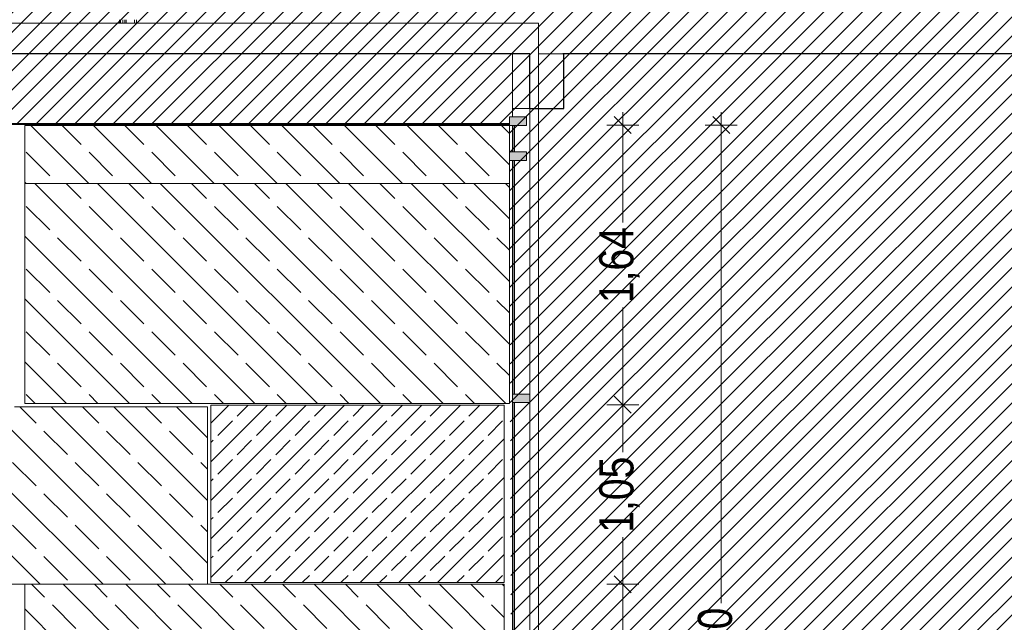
# Model space of a CAD drawing. Header units: millimetres. Extents: x 52659 to 1698020, y -10054 to 104697.
# Tile 325 of 363: x 1184714 to 1190484, y -4678 to -1145. Entities that reach past the tile are written whole.
import ezdxf

# ---------------------------------------------------------------- set-up
doc = ezdxf.new("R2010")
doc.units = ezdxf.units.MM
doc.header["$MEASUREMENT"] = 0
for name, color, linetype in [('01-02 Terrain 2D - limites parcelles.Terrain', 7, 'Continuous'), ('02-04 CASSETTES CLAIRES', 7, 'Continuous'), ('02-04 CASSETTES FONCEES', 7, 'Continuous'), ('02-04 Mur.Construction', 7, 'Continuous'), ('02-05 Poteau.Construction', 7, 'Continuous'), ('02-06 Poutre.Construction', 7, 'Continuous'), ('02-14 Mur rideau.Construction', 7, 'Continuous'), ('05-02 Cotation 200ème 100ème.Cotations', 7, 'Continuous'), ('08-07 2D Textures.2D', 7, 'Continuous'), ('A-FLOR-HRAL-OTLN.Modèle IFC', 7, 'Continuous'), ('A-WALL-____-OTLN.Modèle IFC', 7, 'Continuous')]:
    doc.layers.add(name, color=color, linetype=linetype)
doc.styles.add('STYLE_GENERE_3', font='ARIALN.TTF')
doc.dimstyles.new('STYLE_GENERE__2', dxfattribs={"dimtxt": 200, "dimasz": 95, "dimexe": 0.18, "dimexo": 100, "dimgap": 0, "dimtad": 0, "dimlfac": 0.001, "dimzin": 0, "dimdsep": 46, "dimtxsty": 'STYLE_GENERE_3', "dimblk": 'ARROWHEAD_6', "dimblk1": 'ARROWHEAD_6', "dimblk2": 'ARROWHEAD_6', "dimcen": 0.09, "dimclrd": 7, "dimclre": 7, "dimclrt": 7, "dimazin": 0, "dimtfac": 1, "dimtdec": 4, "dimtmove": 0, "dimatfit": 3, "dimfxl": 1, "dimtolj": 1, "dimtzin": 0, "dimarcsym": 0})

# ---------------------------------------------------------------- blocks, each defined once
blk = doc.blocks.new('Élément de coupe_736_3', base_point=(1212993.7, -7965.3))
at = {"layer": 'A-WALL-____-OTLN.Modèle IFC', "color": 7, "linetype": 'Continuous', "lineweight": 9}
for p, q in [((1191793.6, -1345.3), (1187753.7, -1345.3)), ((1191793.6, -4565.3), (1191793.6, -1345.3)), ((1191703.6, -4565.3), (1191313.6, -4565.3)), ((1191703.6, -4565.3), (1191793.6, -4565.3))]:
    blk.add_line(p, q, dxfattribs=at)
blk = doc.blocks.new('Élément de coupe_759_3', base_point=(1212993.7, -7965.3))
at = {"layer": 'A-FLOR-HRAL-OTLN.Modèle IFC', "color": 7, "linetype": 'Continuous', "lineweight": 18}
for p, q in [((1185297.9, -1165.3), (1185297.9, -1145.3)), ((1185304.9, -1145.3), (1185304.9, -1165.3)), ((1185317.9, -1145.3), (1185317.9, -1165.3)), ((1185330.9, -1165.3), (1185330.9, -1145.3)), ((1185337.9, -1145.3), (1185337.9, -1165.3)), ((1185386.4, -1145.3), (1185386.3, -1165.3)), ((1185398.5, -1165.3), (1185398.5, -1145.3))]:
    blk.add_line(p, q, dxfattribs=at)
blk = doc.blocks.new('Élément de coupe_768_3', base_point=(1212993.7, -7965.3))
at = {"layer": '02-04 Mur.Construction', "color": 7, "linetype": 'Continuous', "lineweight": 9}
for p, q in [((1187753.7, -1165.3), (1183574, -1165.3)), ((1187753.7, -4565.3), (1187753.7, -1165.3)), ((1187583.4, -1765.4), (1187583.4, -1715.4)), ((1187583.4, -1970), (1187583.4, -1920))]:
    blk.add_line(p, q, dxfattribs=at)
blk = doc.blocks.new('Élément de coupe_770_3', base_point=(1212993.7, -7965.3))
at = {"layer": '02-04 Mur.Construction', "color": 7, "linetype": 'Continuous', "lineweight": 9}
for p, q in [((1187753.7, -7965.3), (1187753.7, -4565.3)), ((1186497.7, -7965.3), (1183574, -7965.3)), ((1187602.7, -7965.3), (1187553.7, -7965.3)), ((1187753.7, -7965.3), (1187702.7, -7965.3))]:
    blk.add_line(p, q, dxfattribs=at)
blk = doc.blocks.new('Élément de coupe_775_3', base_point=(1212993.7, -7965.3))
at = {"layer": '02-06 Poutre.Construction', "linetype": 'Continuous', "lineweight": 0, "true_color": 0xffffff}
blk.add_hatch(color=7, dxfattribs=at).paths.add_polyline_path([(1187584.5, -1970), (1187684.5, -1970), (1187684.5, -1920), (1187584.5, -1920)])
at = {"layer": '02-06 Poutre.Construction', "color": 7, "linetype": 'Continuous', "lineweight": 9}
for p, q in [((1187584.5, -1920), (1187583.4, -1920)), ((1187584.5, -1970), (1187583.4, -1970))]:
    blk.add_line(p, q, dxfattribs=at)
at = {"layer": '02-06 Poutre.Construction', "color": 7, "linetype": 'Continuous', "lineweight": 20}
for p, q in [((1187584.5, -1920), (1187584.5, -1970)), ((1187603.7, -1920), (1187584.5, -1920)), ((1187613.7, -1920), (1187603.7, -1920)), ((1187684.5, -1920), (1187613.7, -1920)), ((1187684.5, -1920), (1187684.5, -1970)), ((1187603.7, -1970), (1187584.5, -1970)), ((1187613.7, -1970), (1187603.7, -1970)), ((1187684.5, -1970), (1187613.7, -1970))]:
    blk.add_line(p, q, dxfattribs=at)
blk = doc.blocks.new('Élément de coupe_776_3', base_point=(1212993.7, -7965.3))
at = {"layer": '02-06 Poutre.Construction', "linetype": 'Continuous', "lineweight": 0, "true_color": 0xffffff}
blk.add_hatch(color=7, dxfattribs=at).paths.add_polyline_path([(1187584.5, -1765.4), (1187684.5, -1765.4), (1187684.5, -1715.4), (1187584.5, -1715.4)])
at = {"layer": '02-06 Poutre.Construction', "color": 7, "linetype": 'Continuous', "lineweight": 9}
for p, q in [((1187584.5, -1715.4), (1187583.4, -1715.4)), ((1187584.5, -1765.4), (1187583.4, -1765.4))]:
    blk.add_line(p, q, dxfattribs=at)
at = {"layer": '02-06 Poutre.Construction', "color": 7, "linetype": 'Continuous', "lineweight": 20}
for p, q in [((1187584.5, -1715.4), (1187584.5, -1765.4)), ((1187603.7, -1715.4), (1187584.5, -1715.4)), ((1187613.7, -1715.4), (1187603.7, -1715.4)), ((1187684.5, -1715.4), (1187613.7, -1715.4)), ((1187684.5, -1715.4), (1187684.5, -1765.4)), ((1187603.7, -1765.4), (1187584.5, -1765.4)), ((1187613.7, -1765.4), (1187603.7, -1765.4)), ((1187684.5, -1765.4), (1187613.7, -1765.4))]:
    blk.add_line(p, q, dxfattribs=at)
blk = doc.blocks.new('Élément de coupe_777_3', base_point=(1212993.7, -7965.3))
at = {"layer": '02-05 Poteau.Construction', "color": 7, "linetype": 'Continuous', "lineweight": 9}
for p, q in [((1187602.7, -1715.4), (1187602.7, -1665.3)), ((1187602.7, -1665.3), (1187702.7, -1665.3)), ((1187702.7, -3340.3), (1187702.7, -1665.3)), ((1187602.7, -1920), (1187602.7, -1765.4)), ((1187602.7, -3340.3), (1187602.7, -1970)), ((1187602.7, -5490.3), (1187602.7, -3390.3)), ((1187702.7, -5490.3), (1187702.7, -3390.3)), ((1187602.7, -7140.3), (1187602.7, -5540.3)), ((1187702.7, -7140.3), (1187702.7, -5540.3)), ((1187602.7, -7915.3), (1187602.7, -7190.3)), ((1187702.7, -7915.3), (1187702.7, -7190.3))]:
    blk.add_line(p, q, dxfattribs=at)
blk = doc.blocks.new('Élément de coupe_781_3', base_point=(1212993.7, -7965.3))
at = {"layer": '02-06 Poutre.Construction', "linetype": 'Continuous', "lineweight": 0, "true_color": 0xffffff}
blk.add_hatch(color=7, dxfattribs=at).paths.add_polyline_path([(1187602.7, -3390.3), (1187702.7, -3390.3), (1187702.7, -3340.3), (1187602.7, -3340.3)])
at = {"layer": '02-06 Poutre.Construction', "color": 7, "linetype": 'Continuous', "lineweight": 20}
for p, q in [((1187602.7, -3340.3), (1187602.7, -3390.3)), ((1187603.7, -3340.3), (1187602.7, -3340.3)), ((1187613.7, -3340.3), (1187603.7, -3340.3)), ((1187702.7, -3340.3), (1187613.7, -3340.3)), ((1187702.7, -3340.3), (1187702.7, -3390.3)), ((1187603.7, -3390.3), (1187602.7, -3390.3)), ((1187613.7, -3390.3), (1187603.7, -3390.3)), ((1187702.7, -3390.3), (1187613.7, -3390.3))]:
    blk.add_line(p, q, dxfattribs=at)
blk = doc.blocks.new('Élément de coupe_817_3', base_point=(1212993.7, -7965.3))
at = {"layer": '02-04 CASSETTES CLAIRES', "color": 7, "linetype": 'Continuous', "lineweight": 9}
for p, q in [((1183484, -4455.3), (1183484, -3415.3)), ((1183706.6, -3511), (1183610.8, -3415.3)), ((1184834.6, -4455.3), (1183794.6, -3415.3)), ((1184074.2, -3511), (1183978.5, -3415.3)), ((1185202.3, -4455.3), (1184162.3, -3415.3)), ((1184441.9, -3511), (1184346.2, -3415.3)), ((1185570, -4455.3), (1184530, -3415.3)), ((1185814, -3415.3), (1184684, -3415.3)), ((1184809.6, -3511), (1184713.9, -3415.3)), ((1185814, -4331.5), (1184897.7, -3415.3)), ((1185177.3, -3511), (1185081.6, -3415.3)), ((1185814, -3963.8), (1185265.4, -3415.3)), ((1185545, -3511), (1185449.3, -3415.3)), ((1185814, -3596.1), (1185633.1, -3415.3)), ((1185814, -4455.3), (1185814, -3415.3)), ((1184467, -4455.3), (1183484, -3472.3)), ((1183890.4, -3694.9), (1183752.5, -3557)), ((1184258.1, -3694.9), (1184120.2, -3557)), ((1184625.8, -3694.9), (1184487.9, -3557)), ((1184993.5, -3694.9), (1184855.6, -3557)), ((1185361.2, -3694.9), (1185223.3, -3557)), ((1185728.9, -3694.9), (1185591, -3557)), ((1183522.7, -3694.9), (1183484, -3656.2)), ((1183706.6, -3878.7), (1183568.7, -3740.8)), ((1184074.2, -3878.7), (1183936.4, -3740.8)), ((1184441.9, -3878.7), (1184304.1, -3740.8)), ((1184809.6, -3878.7), (1184671.8, -3740.8)), ((1185177.3, -3878.7), (1185039.4, -3740.8)), ((1185545, -3878.7), (1185407.1, -3740.8)), ((1185814, -3780), (1185774.8, -3740.8)), ((1184099.3, -4455.3), (1183484, -3840)), ((1183890.4, -4062.5), (1183752.5, -3924.7)), ((1184258.1, -4062.5), (1184120.2, -3924.7)), ((1184625.8, -4062.5), (1184487.9, -3924.7)), ((1184993.5, -4062.5), (1184855.6, -3924.7)), ((1185361.2, -4062.5), (1185223.3, -3924.7)), ((1185728.9, -4062.5), (1185591, -3924.7)), ((1183522.7, -4062.5), (1183484, -4023.9)), ((1183706.6, -4246.4), (1183568.7, -4108.5)), ((1184074.2, -4246.4), (1183936.4, -4108.5)), ((1184441.9, -4246.4), (1184304.1, -4108.5)), ((1184809.6, -4246.4), (1184671.8, -4108.5)), ((1185177.3, -4246.4), (1185039.4, -4108.5)), ((1185545, -4246.4), (1185407.1, -4108.5)), ((1185814, -4147.7), (1185774.8, -4108.5)), ((1183731.6, -4455.3), (1183484, -4207.7)), ((1183890.4, -4430.2), (1183752.5, -4292.4)), ((1184258.1, -4430.2), (1184120.2, -4292.4)), ((1184625.8, -4430.2), (1184487.9, -4292.4)), ((1184993.5, -4430.2), (1184855.6, -4292.4)), ((1185361.2, -4430.2), (1185223.3, -4292.4)), ((1185728.9, -4430.2), (1185591, -4292.4)), ((1183522.7, -4430.2), (1183484, -4391.5)), ((1184744, -4455.3), (1183484, -4455.3))]:
    blk.add_line(p, q, dxfattribs=at)
blk = doc.blocks.new('Élément de coupe_819_3', base_point=(1212993.7, -7965.3))
at = {"layer": '02-04 CASSETTES FONCEES', "color": 7, "linetype": 'Continuous', "lineweight": 9}
for p, q in [((1185834, -4415.7), (1186844.5, -3405.3)), ((1185834, -4189.5), (1186618.2, -3405.3)), ((1185834, -3963.2), (1186391.9, -3405.3)), ((1185834, -3736.9), (1186165.7, -3405.3)), ((1185834, -3510.6), (1185939.4, -3405.3)), ((1185834, -3405.3), (1185834, -4445.3)), ((1187552.4, -3405.3), (1185834, -3405.3)), ((1185988.5, -3469.3), (1186052.5, -3405.3)), ((1186030.8, -4445.3), (1187070.8, -3405.3)), ((1186214.8, -3469.3), (1186278.8, -3405.3)), ((1186257, -4445.3), (1187297, -3405.3)), ((1186441, -3469.3), (1186505.1, -3405.3)), ((1186483.3, -4445.3), (1187523.3, -3405.3)), ((1186667.3, -3469.3), (1186731.4, -3405.3)), ((1186893.6, -3469.3), (1186957.6, -3405.3)), ((1187119.9, -3469.3), (1187183.9, -3405.3)), ((1187346.1, -3469.3), (1187410.2, -3405.3)), ((1187552.4, -4445.3), (1187552.4, -3405.3)), ((1185875.4, -3582.4), (1185960.2, -3497.6)), ((1186101.6, -3582.4), (1186186.5, -3497.6)), ((1186327.9, -3582.4), (1186412.8, -3497.6)), ((1186554.2, -3582.4), (1186639, -3497.6)), ((1186780.4, -3582.4), (1186865.3, -3497.6)), ((1187006.7, -3582.4), (1187091.6, -3497.6)), ((1187233, -3582.4), (1187317.9, -3497.6)), ((1187459.3, -3582.4), (1187544.1, -3497.6)), ((1185834, -3623.8), (1185847.1, -3610.7)), ((1185988.5, -3695.6), (1186073.3, -3610.7)), ((1186214.8, -3695.6), (1186299.6, -3610.7)), ((1186441, -3695.6), (1186525.9, -3610.7)), ((1186667.3, -3695.6), (1186752.2, -3610.7)), ((1186709.6, -4445.3), (1187552.4, -3602.4)), ((1186893.6, -3695.6), (1186978.4, -3610.7)), ((1187119.9, -3695.6), (1187204.7, -3610.7)), ((1187346.1, -3695.6), (1187431, -3610.7)), ((1185875.4, -3808.7), (1185960.2, -3723.9)), ((1186101.6, -3808.7), (1186186.5, -3723.9)), ((1186327.9, -3808.7), (1186412.8, -3723.9)), ((1186554.2, -3808.7), (1186639, -3723.9)), ((1186780.4, -3808.7), (1186865.3, -3723.9)), ((1187006.7, -3808.7), (1187091.6, -3723.9)), ((1187233, -3808.7), (1187317.9, -3723.9)), ((1187459.3, -3808.7), (1187544.1, -3723.9)), ((1185834, -3850.1), (1185847.1, -3837)), ((1185988.5, -3921.8), (1186073.3, -3837)), ((1186214.8, -3921.8), (1186299.6, -3837)), ((1186441, -3921.8), (1186525.9, -3837)), ((1186667.3, -3921.8), (1186752.2, -3837)), ((1186893.6, -3921.8), (1186978.4, -3837)), ((1186935.9, -4445.3), (1187552.4, -3828.7)), ((1187119.9, -3921.8), (1187204.7, -3837)), ((1187346.1, -3921.8), (1187431, -3837)), ((1185875.4, -4035), (1185960.2, -3950.1)), ((1186101.6, -4035), (1186186.5, -3950.1)), ((1186327.9, -4035), (1186412.8, -3950.1)), ((1186554.2, -4035), (1186639, -3950.1)), ((1186780.4, -4035), (1186865.3, -3950.1)), ((1187006.7, -4035), (1187091.6, -3950.1)), ((1187233, -4035), (1187317.9, -3950.1)), ((1187459.3, -4035), (1187544.1, -3950.1)), ((1185834, -4076.3), (1185847.1, -4063.3)), ((1185988.5, -4148.1), (1186073.3, -4063.3)), ((1186214.8, -4148.1), (1186299.6, -4063.3)), ((1186441, -4148.1), (1186525.9, -4063.3)), ((1186667.3, -4148.1), (1186752.2, -4063.3)), ((1186893.6, -4148.1), (1186978.4, -4063.3)), ((1187119.9, -4148.1), (1187204.7, -4063.3)), ((1187162.1, -4445.3), (1187552.4, -4055)), ((1187346.1, -4148.1), (1187431, -4063.3)), ((1185875.4, -4261.3), (1185960.2, -4176.4)), ((1186101.6, -4261.3), (1186186.5, -4176.4)), ((1186327.9, -4261.3), (1186412.8, -4176.4)), ((1186554.2, -4261.3), (1186639, -4176.4)), ((1186780.4, -4261.3), (1186865.3, -4176.4)), ((1187006.7, -4261.3), (1187091.6, -4176.4)), ((1187233, -4261.3), (1187317.9, -4176.4)), ((1187459.3, -4261.3), (1187544.1, -4176.4)), ((1185834, -4302.6), (1185847.1, -4289.5)), ((1185988.5, -4374.4), (1186073.3, -4289.5)), ((1186214.8, -4374.4), (1186299.6, -4289.5)), ((1186441, -4374.4), (1186525.9, -4289.5)), ((1186667.3, -4374.4), (1186752.2, -4289.5)), ((1186893.6, -4374.4), (1186978.4, -4289.5)), ((1187119.9, -4374.4), (1187204.7, -4289.5)), ((1187346.1, -4374.4), (1187431, -4289.5)), ((1187388.4, -4445.3), (1187552.4, -4281.3)), ((1185917.6, -4445.3), (1185960.2, -4402.7)), ((1186143.9, -4445.3), (1186186.5, -4402.7)), ((1186370.2, -4445.3), (1186412.8, -4402.7)), ((1186596.5, -4445.3), (1186639, -4402.7)), ((1186822.7, -4445.3), (1186865.3, -4402.7)), ((1187049, -4445.3), (1187091.6, -4402.7)), ((1187275.3, -4445.3), (1187317.9, -4402.7)), ((1187501.5, -4445.3), (1187544.1, -4402.7)), ((1185834, -4445.3), (1187552.4, -4445.3))]:
    blk.add_line(p, q, dxfattribs=at)
blk = doc.blocks.new('Élément de coupe_820_3', base_point=(1212993.7, -7965.3))
at = {"layer": '02-04 CASSETTES CLAIRES', "color": 7, "linetype": 'Continuous', "lineweight": 9}
for p, q in [((1184744, -5495.3), (1184744, -4455.3)), ((1184744, -4455.3), (1185814, -4455.3)), ((1184859.4, -4530.5), (1184784.1, -4455.3)), ((1186008, -5495.3), (1184968, -4455.3)), ((1185227.1, -4530.5), (1185151.8, -4455.3)), ((1186375.7, -5495.3), (1185335.7, -4455.3)), ((1185594.8, -4530.5), (1185519.5, -4455.3)), ((1186743.4, -5495.3), (1185703.4, -4455.3)), ((1185814, -4455.3), (1187552.4, -4455.3)), ((1185962.5, -4530.5), (1185887.2, -4455.3)), ((1187111.1, -5495.3), (1186071.1, -4455.3)), ((1186330.2, -4530.5), (1186254.9, -4455.3)), ((1187478.8, -5495.3), (1186438.8, -4455.3)), ((1186697.9, -4530.5), (1186622.6, -4455.3)), ((1187552.4, -5201.2), (1186806.5, -4455.3)), ((1187065.6, -4530.5), (1186990.3, -4455.3)), ((1187552.4, -4833.5), (1187174.2, -4455.3)), ((1187433.3, -4530.5), (1187358, -4455.3)), ((1187552.4, -4465.8), (1187541.9, -4455.3)), ((1187552.4, -4455.3), (1187552.4, -5495.3)), ((1185640.3, -5495.3), (1184744, -4599)), ((1185043.3, -4714.4), (1184905.4, -4576.5)), ((1185411, -4714.4), (1185273.1, -4576.5)), ((1185778.7, -4714.4), (1185640.8, -4576.5)), ((1186146.3, -4714.4), (1186008.5, -4576.5)), ((1186514, -4714.4), (1186376.2, -4576.5)), ((1186881.7, -4714.4), (1186743.9, -4576.5)), ((1187249.4, -4714.4), (1187111.5, -4576.5)), ((1187552.4, -4649.7), (1187479.2, -4576.5)), ((1184859.4, -4898.2), (1184744, -4782.8)), ((1185227.1, -4898.2), (1185089.2, -4760.3)), ((1185594.8, -4898.2), (1185456.9, -4760.3)), ((1185962.5, -4898.2), (1185824.6, -4760.3)), ((1186330.2, -4898.2), (1186192.3, -4760.3)), ((1186697.9, -4898.2), (1186560, -4760.3)), ((1187065.6, -4898.2), (1186927.7, -4760.3)), ((1187433.3, -4898.2), (1187295.4, -4760.3)), ((1185043.3, -5082.1), (1184905.4, -4944.2)), ((1185411, -5082.1), (1185273.1, -4944.2)), ((1185778.7, -5082.1), (1185640.8, -4944.2)), ((1186146.3, -5082.1), (1186008.5, -4944.2)), ((1186514, -5082.1), (1186376.2, -4944.2)), ((1186881.7, -5082.1), (1186743.9, -4944.2)), ((1187249.4, -5082.1), (1187111.5, -4944.2)), ((1187552.4, -5017.3), (1187479.2, -4944.2)), ((1185272.6, -5495.3), (1184744, -4966.7)), ((1185227.1, -5265.9), (1185089.2, -5128)), ((1185594.8, -5265.9), (1185456.9, -5128)), ((1185962.5, -5265.9), (1185824.6, -5128)), ((1186330.2, -5265.9), (1186192.3, -5128)), ((1186697.9, -5265.9), (1186560, -5128)), ((1187065.6, -5265.9), (1186927.7, -5128)), ((1187433.3, -5265.9), (1187295.4, -5128)), ((1184859.4, -5265.9), (1184744, -5150.5)), ((1184904.9, -5495.3), (1184744, -5334.4)), ((1185043.3, -5449.8), (1184905.4, -5311.9)), ((1185411, -5449.8), (1185273.1, -5311.9)), ((1185778.7, -5449.8), (1185640.8, -5311.9)), ((1186146.3, -5449.8), (1186008.5, -5311.9)), ((1186514, -5449.8), (1186376.2, -5311.9)), ((1186881.7, -5449.8), (1186743.9, -5311.9)), ((1187249.4, -5449.8), (1187111.5, -5311.9)), ((1187552.4, -5385), (1187479.2, -5311.9)), ((1187552.4, -5495.3), (1184744, -5495.3))]:
    blk.add_line(p, q, dxfattribs=at)
blk = doc.blocks.new('Élément de coupe_821_3', base_point=(1212993.7, -7965.3))
at = {"layer": '02-04 CASSETTES CLAIRES', "color": 7, "linetype": 'Continuous', "lineweight": 9}
for p, q in [((1184744, -3395.3), (1184744, -2105.3)), ((1186092.1, -3395.3), (1184802.1, -2105.3)), ((1185074.3, -2193.6), (1184985.9, -2105.3)), ((1186459.8, -3395.3), (1185169.8, -2105.3)), ((1185442, -2193.6), (1185353.6, -2105.3)), ((1186827.5, -3395.3), (1185537.5, -2105.3)), ((1185809.6, -2193.6), (1185721.3, -2105.3)), ((1187195.2, -3395.3), (1185905.2, -2105.3)), ((1186177.3, -2193.6), (1186089, -2105.3)), ((1187562.9, -3395.3), (1186272.9, -2105.3)), ((1186545, -2193.6), (1186456.7, -2105.3)), ((1187583.4, -3048.1), (1186640.6, -2105.3)), ((1186912.7, -2193.6), (1186824.4, -2105.3)), ((1187583.4, -2680.4), (1187008.3, -2105.3)), ((1187280.4, -2193.6), (1187192.1, -2105.3)), ((1187583.4, -2312.7), (1187376, -2105.3)), ((1187583.4, -2128.9), (1187559.8, -2105.3)), ((1187583.4, -2105.3), (1187583.4, -3395.3)), ((1184890.4, -2377.4), (1184752.5, -2239.5)), ((1185258.1, -2377.4), (1185120.2, -2239.5)), ((1185625.8, -2377.4), (1185487.9, -2239.5)), ((1185993.5, -2377.4), (1185855.6, -2239.5)), ((1186361.2, -2377.4), (1186223.3, -2239.5)), ((1186728.9, -2377.4), (1186591, -2239.5)), ((1187096.6, -2377.4), (1186958.7, -2239.5)), ((1187464.3, -2377.4), (1187326.4, -2239.5)), ((1185724.4, -3395.3), (1184744, -2414.9)), ((1185074.3, -2561.3), (1184936.4, -2423.4)), ((1185442, -2561.3), (1185304.1, -2423.4)), ((1185809.6, -2561.3), (1185671.8, -2423.4)), ((1186177.3, -2561.3), (1186039.5, -2423.4)), ((1186545, -2561.3), (1186407.2, -2423.4)), ((1186912.7, -2561.3), (1186774.8, -2423.4)), ((1187280.4, -2561.3), (1187142.5, -2423.4)), ((1187583.4, -2496.6), (1187510.2, -2423.4)), ((1184890.4, -2745.1), (1184752.5, -2607.2)), ((1185258.1, -2745.1), (1185120.2, -2607.2)), ((1185625.8, -2745.1), (1185487.9, -2607.2)), ((1185993.5, -2745.1), (1185855.6, -2607.2)), ((1186361.2, -2745.1), (1186223.3, -2607.2)), ((1186728.9, -2745.1), (1186591, -2607.2)), ((1187096.6, -2745.1), (1186958.7, -2607.2)), ((1187464.3, -2745.1), (1187326.4, -2607.2)), ((1185356.7, -3395.3), (1184744, -2782.6)), ((1185074.3, -2929), (1184936.4, -2791.1)), ((1185442, -2929), (1185304.1, -2791.1)), ((1185809.6, -2929), (1185671.8, -2791.1)), ((1186177.3, -2929), (1186039.5, -2791.1)), ((1186545, -2929), (1186407.2, -2791.1)), ((1186912.7, -2929), (1186774.8, -2791.1)), ((1187280.4, -2929), (1187142.5, -2791.1)), ((1187583.4, -2864.3), (1187510.2, -2791.1)), ((1184890.4, -3112.8), (1184752.5, -2974.9)), ((1185258.1, -3112.8), (1185120.2, -2974.9)), ((1185625.8, -3112.8), (1185487.9, -2974.9)), ((1185993.5, -3112.8), (1185855.6, -2974.9)), ((1186361.2, -3112.8), (1186223.3, -2974.9)), ((1186728.9, -3112.8), (1186591, -2974.9)), ((1187096.6, -3112.8), (1186958.7, -2974.9)), ((1187464.3, -3112.8), (1187326.4, -2974.9)), ((1184989, -3395.3), (1184744, -3150.3)), ((1185074.3, -3296.7), (1184936.4, -3158.8)), ((1185442, -3296.7), (1185304.1, -3158.8)), ((1185809.6, -3296.7), (1185671.8, -3158.8)), ((1186177.3, -3296.7), (1186039.5, -3158.8)), ((1186545, -3296.7), (1186407.2, -3158.8)), ((1186912.7, -3296.7), (1186774.8, -3158.8)), ((1187280.4, -3296.7), (1187142.5, -3158.8)), ((1187583.4, -3231.9), (1187510.2, -3158.8)), ((1184805.2, -3395.3), (1184752.5, -3342.6)), ((1185172.8, -3395.3), (1185120.2, -3342.6)), ((1185540.5, -3395.3), (1185487.9, -3342.6)), ((1185908.2, -3395.3), (1185855.6, -3342.6)), ((1186275.9, -3395.3), (1186223.3, -3342.6)), ((1186643.6, -3395.3), (1186591, -3342.6)), ((1187011.3, -3395.3), (1186958.7, -3342.6)), ((1187379, -3395.3), (1187326.4, -3342.6)), ((1187583.4, -3395.3), (1184744, -3395.3))]:
    blk.add_line(p, q, dxfattribs=at)
blk = doc.blocks.new('Élément de coupe_822_3', base_point=(1212993.7, -7965.3))
at = {"layer": '02-04 CASSETTES CLAIRES', "color": 7, "linetype": 'Continuous', "lineweight": 9}
for p, q in [((1184744, -2105.3), (1184744, -1765.3)), ((1184744, -1765.3), (1187583.4, -1765.3)), ((1185118.9, -2105.3), (1184778.9, -1765.3)), ((1185074.3, -1876.8), (1184962.7, -1765.3)), ((1185486.6, -2105.3), (1185146.6, -1765.3)), ((1185442, -1876.8), (1185330.4, -1765.3)), ((1185854.3, -2105.3), (1185514.3, -1765.3)), ((1185809.6, -1876.8), (1185698.1, -1765.3)), ((1186222, -2105.3), (1185882, -1765.3)), ((1186177.3, -1876.8), (1186065.8, -1765.3)), ((1186589.7, -2105.3), (1186249.7, -1765.3)), ((1186545, -1876.8), (1186433.5, -1765.3)), ((1186957.4, -2105.3), (1186617.4, -1765.3)), ((1186912.7, -1876.8), (1186801.2, -1765.3)), ((1187325, -2105.3), (1186985, -1765.3)), ((1187280.4, -1876.8), (1187168.9, -1765.3)), ((1187583.4, -1995.9), (1187352.7, -1765.3)), ((1187583.4, -1812.1), (1187536.6, -1765.3)), ((1187583.4, -1765.3), (1187583.4, -2105.3)), ((1184890.4, -2060.6), (1184752.5, -1922.8)), ((1185258.1, -2060.6), (1185120.2, -1922.8)), ((1185625.8, -2060.6), (1185487.9, -1922.8)), ((1185993.5, -2060.6), (1185855.6, -1922.8)), ((1186361.2, -2060.6), (1186223.3, -1922.8)), ((1186728.9, -2060.6), (1186591, -1922.8)), ((1187096.6, -2060.6), (1186958.7, -1922.8)), ((1187464.3, -2060.6), (1187326.4, -1922.8)), ((1184751.2, -2105.3), (1184744, -2098.1)), ((1187583.4, -2105.3), (1184744, -2105.3))]:
    blk.add_line(p, q, dxfattribs=at)
blk = doc.blocks.new('Élément de coupe_826_3', base_point=(1212993.7, -7965.3))
at = {"layer": '02-14 Mur rideau.Construction', "linetype": 'Continuous', "lineweight": 0, "true_color": 0xffffff}
for points in [[(1187613.7, -1715.3), (1187603.7, -1715.3), (1187603.7, -1715.4), (1187613.7, -1715.4)], [(1187603.7, -1920), (1187613.7, -1920), (1187613.7, -1765.4), (1187603.7, -1765.4)], [(1187613.7, -1970), (1187603.7, -1970), (1187603.7, -3340.3), (1187613.7, -3340.3)], [(1187613.7, -3390.3), (1187603.7, -3390.3), (1187603.7, -5490.3), (1187613.7, -5490.3)], [(1187613.7, -5540.3), (1187603.7, -5540.3), (1187603.7, -7140.3), (1187613.7, -7140.3)], [(1187613.7, -7915.3), (1187613.7, -7190.3), (1187603.7, -7190.3), (1187603.7, -7915.3)]]:
    blk.add_hatch(color=7, dxfattribs=at).paths.add_polyline_path(points)
at = {"layer": '02-14 Mur rideau.Construction', "color": 7, "linetype": 'Continuous', "lineweight": 20}
for p, q in [((1187603.7, -1715.3), (1187603.7, -1715.4)), ((1187613.7, -1715.3), (1187603.7, -1715.3)), ((1187613.7, -1715.3), (1187613.7, -1715.4)), ((1187603.7, -1765.4), (1187603.7, -1920)), ((1187613.7, -1765.4), (1187613.7, -1920)), ((1187603.7, -1970), (1187603.7, -3340.3)), ((1187613.7, -1970), (1187613.7, -3340.3)), ((1187603.7, -3390.3), (1187603.7, -5490.3)), ((1187613.7, -3390.3), (1187613.7, -5490.3)), ((1187603.7, -5540.3), (1187603.7, -7140.3)), ((1187613.7, -5540.3), (1187613.7, -7140.3)), ((1187603.7, -7190.3), (1187603.7, -7915.3)), ((1187613.7, -7190.3), (1187613.7, -7915.3))]:
    blk.add_line(p, q, dxfattribs=at)
blk = doc.blocks.new('*D1086', base_point=(1212993.7, -7965.3))
at = {"layer": '05-02 Cotation 200ème 100ème.Cotations', "color": 7, "linetype": 'Continuous', "lineweight": 25, "transparency": 16777216}
for p, q in [((1188197.4, -4405.3), (1188297.4, -4505.3)), ((1188197.4, -5455.3), (1188297.4, -5555.3))]:
    blk.add_line(p, q, dxfattribs=at)
at = {"layer": '05-02 Cotation 200ème 100ème.Cotations', "color": 7, "linetype": 'Continuous', "lineweight": 13, "transparency": 16777216}
for p, q in [((1188341.2, -4455.3), (1188153.7, -4455.3)), ((1188247.4, -4731.4), (1188247.4, -4455.3)), ((1188247.4, -5505.3), (1188247.4, -5229.1)), ((1188341.2, -5505.3), (1188153.7, -5505.3))]:
    blk.add_line(p, q, dxfattribs=at)
at = {"layer": '05-02 Cotation 200ème 100ème.Cotations', "color": 7, "lineweight": 9, "transparency": 16777216, "insert": (1188347.4, -5204.3), "char_height": 200, "attachment_point": 7, "rotation": 90, "style": 'STYLE_GENERE_3'}
blk.add_mtext('\\A1;1,05', dxfattribs=at)
blk = doc.blocks.new('ARROWHEAD_6')
at = {"color": 0, "linetype": 'Continuous', "lineweight": 0}
for p, q in [((0, 0), (-1, 0)), ((-0.5, -0.5), (0.5, 0.5))]:
    blk.add_line(p, q, dxfattribs=at)
blk = doc.blocks.new('*D1087', base_point=(1212993.7, -7965.3))
at = {"layer": '05-02 Cotation 200ème 100ème.Cotations', "color": 7, "linetype": 'Continuous', "lineweight": 13, "transparency": 16777216}
for p, q in [((1188341.2, -3402.8), (1188153.7, -3402.8)), ((1188247.4, -3680.1), (1188247.4, -3402.8)), ((1188247.4, -4455.3), (1188247.4, -4177.9)), ((1188341.2, -4455.3), (1188153.7, -4455.3))]:
    blk.add_line(p, q, dxfattribs=at)
at = {"layer": '05-02 Cotation 200ème 100ème.Cotations', "color": 7, "linetype": 'Continuous', "lineweight": 25, "transparency": 16777216}
for p, q in [((1188197.4, -3352.8), (1188297.4, -3452.8)), ((1188197.4, -4405.3), (1188297.4, -4505.3))]:
    blk.add_line(p, q, dxfattribs=at)
at = {"layer": '05-02 Cotation 200ème 100ème.Cotations', "color": 7, "lineweight": 9, "transparency": 16777216, "insert": (1188347.4, -4153), "char_height": 200, "attachment_point": 7, "rotation": 90, "style": 'STYLE_GENERE_3'}
blk.add_mtext('\\A1;1,05', dxfattribs=at)
blk = doc.blocks.new('*D1088', base_point=(1212993.7, -7965.3))
at = {"layer": '05-02 Cotation 200ème 100ème.Cotations', "color": 7, "linetype": 'Continuous', "lineweight": 25, "transparency": 16777216}
for p, q in [((1188297.4, -1813), (1188197.4, -1713)), ((1188197.4, -3352.8), (1188297.4, -3452.8))]:
    blk.add_line(p, q, dxfattribs=at)
at = {"layer": '05-02 Cotation 200ème 100ème.Cotations', "color": 7, "linetype": 'Continuous', "lineweight": 13, "transparency": 16777216}
for p, q in [((1188247.4, -1763), (1188247.4, -1688)), ((1188341.2, -1763), (1188153.7, -1763)), ((1188247.4, -2334), (1188247.4, -1763)), ((1188247.4, -3402.8), (1188247.4, -2831.8)), ((1188341.2, -3402.8), (1188153.7, -3402.8))]:
    blk.add_line(p, q, dxfattribs=at)
at = {"layer": '05-02 Cotation 200ème 100ème.Cotations', "color": 7, "lineweight": 9, "transparency": 16777216, "insert": (1188347.4, -2806.9), "char_height": 200, "attachment_point": 7, "rotation": 90, "style": 'STYLE_GENERE_3'}
blk.add_mtext('\\A1;1,64', dxfattribs=at)
blk = doc.blocks.new('*D1090', base_point=(1212993.7, -7965.3))
at = {"layer": '05-02 Cotation 200ème 100ème.Cotations', "color": 7, "linetype": 'Continuous', "lineweight": 25, "transparency": 16777216}
for p, q in [((1188875.4, -1813), (1188775.4, -1713)), ((1188775.4, -7815.3), (1188875.4, -7915.3))]:
    blk.add_line(p, q, dxfattribs=at)
at = {"layer": '05-02 Cotation 200ème 100ème.Cotations', "color": 7, "linetype": 'Continuous', "lineweight": 13, "transparency": 16777216}
for p, q in [((1188825.4, -1763), (1188825.4, -1688)), ((1188919.2, -1763), (1188731.7, -1763)), ((1188825.4, -4565.3), (1188825.4, -1763)), ((1188825.4, -7865.3), (1188825.4, -5063))]:
    blk.add_line(p, q, dxfattribs=at)
at = {"layer": '05-02 Cotation 200ème 100ème.Cotations', "color": 7, "lineweight": 9, "transparency": 16777216, "insert": (1188925.4, -5038.2), "char_height": 200, "attachment_point": 7, "rotation": 90, "style": 'STYLE_GENERE_3'}
blk.add_mtext('\\A1;6,10', dxfattribs=at)

msp = doc.modelspace()

# ---------------------------------------------------------------- hatches: boundary and pattern name
at = {"layer": '08-07 2D Textures.2D', "linetype": 'Continuous', "lineweight": 0}
h = msp.add_hatch(dxfattribs=at)
h.set_pattern_fill('BRIQUES_TERRE_CUITE__EXT_54', color=9, style=0, pattern_type=2)
h.set_pattern_definition([(45, (1212993.69, -7965.255), (-56.56854, 56.56854), [])])
h.paths.add_polyline_path([(1182314.488, 4004.456), (1182444.391, 3929.456), (1182362.701, 3787.964), (1183065.049, 3382.463), (1192508.556, 1896.445), (1192508.556, -7965.255), (1187602.692, -7965.255), (1187583.412, -1755.255), (1183534.005, -1755.255), (1183534.005, -855.255), (1183534.005, 1694.745), (1183574.005, 1694.745), (1183574.005, 2394.745), (1183744.005, 2394.745), (1183744.005, 2734.745), (1183613.692, 2734.745), (1183574.005, 2754.745), (1182089.488, 3614.745)])

# ---------------------------------------------------------------- linework, layer by layer
at = {"layer": '01-02 Terrain 2D - limites parcelles.Terrain', "color": 7, "linetype": 'Continuous', "lineweight": 25}
for p, q in [((1187702.692, -1345.255), (1183754.005, -1345.255)), ((1187702.692, -1665.255), (1187702.692, -1345.255)), ((1191789.597, -1345.255), (1187896.195, -1345.255)), ((1187902.692, -1665.255), (1187902.692, -1345.255)), ((1187702.692, -1665.255), (1187902.692, -1665.255))]:
    msp.add_line(p, q, dxfattribs=at)
at = {"layer": '01-02 Terrain 2D - limites parcelles.Terrain', "color": 7, "linetype": 'Continuous', "lineweight": 9}
msp.add_line((1187602.692, -1665.255), (1187602.692, -1345.255), dxfattribs=at)
at = {"layer": '01-02 Terrain 2D - limites parcelles.Terrain', "color": 7, "linetype": 'Continuous', "lineweight": 40, "flags": 128}
msp.add_lwpolyline([(1183534.005, -1755.255), (1187583.412, -1755.255)], dxfattribs=at)

# ---------------------------------------------------------------- block references
at = {"layer": '02-04 CASSETTES CLAIRES', "lineweight": 0}
for name in ['Élément de coupe_822_3', 'Élément de coupe_821_3', 'Élément de coupe_817_3', 'Élément de coupe_820_3']:
    msp.add_blockref(name, (1212993.692, -7965.255), dxfattribs=at)
at = {"layer": '02-04 CASSETTES FONCEES', "lineweight": 0}
msp.add_blockref('Élément de coupe_819_3', (1212993.692, -7965.255), dxfattribs=at)
at = {"layer": '02-04 Mur.Construction', "lineweight": 0}
for name in ['Élément de coupe_768_3', 'Élément de coupe_770_3']:
    msp.add_blockref(name, (1212993.692, -7965.255), dxfattribs=at)
at = {"layer": '02-05 Poteau.Construction', "lineweight": 0}
msp.add_blockref('Élément de coupe_777_3', (1212993.692, -7965.255), dxfattribs=at)
at = {"layer": '02-06 Poutre.Construction', "lineweight": 0}
for name in ['Élément de coupe_776_3', 'Élément de coupe_775_3', 'Élément de coupe_781_3']:
    msp.add_blockref(name, (1212993.692, -7965.255), dxfattribs=at)
at = {"layer": '02-14 Mur rideau.Construction', "lineweight": 0}
msp.add_blockref('Élément de coupe_826_3', (1212993.692, -7965.255), dxfattribs=at)
at = {"layer": 'A-FLOR-HRAL-OTLN.Modèle IFC', "lineweight": 0}
msp.add_blockref('Élément de coupe_759_3', (1212993.692, -7965.255), dxfattribs=at)
at = {"layer": 'A-WALL-____-OTLN.Modèle IFC', "lineweight": 0}
msp.add_blockref('Élément de coupe_736_3', (1212993.692, -7965.255), dxfattribs=at)

# ---------------------------------------------------------------- dimensions: what is measured, and where the dimension line sits
at = {"layer": '05-02 Cotation 200ème 100ème.Cotations', "color": 7, "linetype": 'Continuous', "lineweight": 13}
for base, p1, p2, picture, middle in [((1188247.437, -1763.045), (1244606.978, -3402.778), (1243814.616, -1763.045), '*D1088', (1188247.437, -2547.148)), ((1188825.444, -1763.045), (1188187.776, -7865.255), (1188101.41, -1763.045), '*D1090', (1188825.444, -4778.386)), ((1188247.437, -3402.778), (1187552.414, -4455.255), (1244606.978, -3402.778), '*D1087', (1188247.437, -3893.253)), ((1188247.437, -4455.255), (1187552.414, -5505.27), (1187552.414, -4455.255), '*D1086', (1188247.437, -4944.499))]:
    dim = msp.add_linear_dim(base=base, p1=p1, p2=p2, angle=90, dimstyle='STYLE_GENERE__2', dxfattribs=at)
    dim.commit()
    dim.dimension.update_dxf_attribs({"geometry": picture, "text_midpoint": middle, "dimtype": 160, "text_rotation": 90})

doc.saveas('drawing.dxf')
